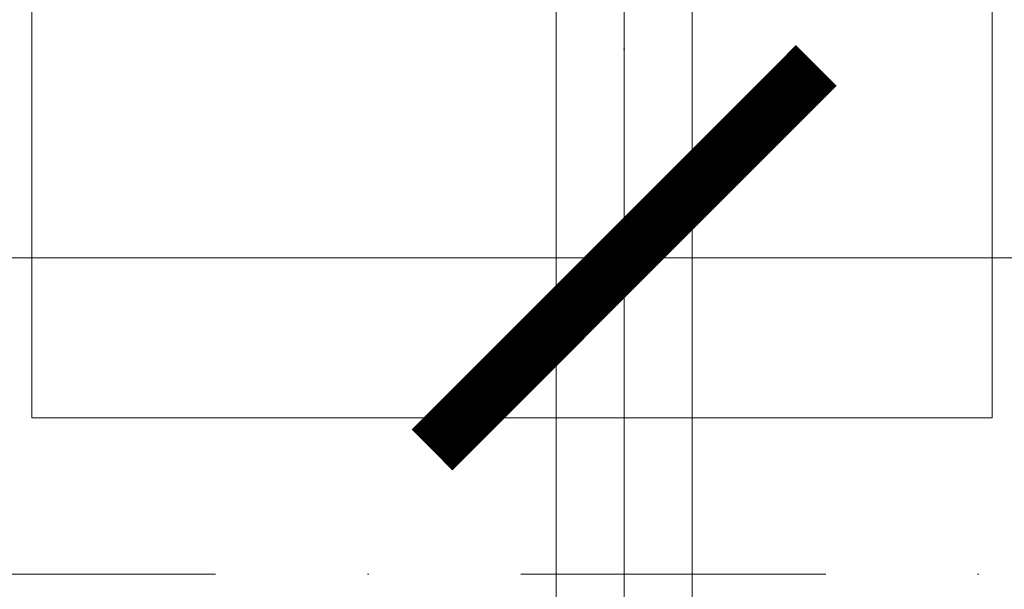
# Model space of a CAD drawing. Header units: millimetres. Extents: x -15830 to 4680139, y -28864 to 2281735.
# Tile 402 of 577: x 243174 to 244404, y 244264 to 244976. Entities that reach past the tile are written whole.
import ezdxf

# ---------------------------------------------------------------- set-up
doc = ezdxf.new("R2010")
doc.units = ezdxf.units.MM
doc.linetypes.add('CENTERX2', pattern=[101.6, 63.5, -12.7, 12.7, -12.7])
doc.linetypes.add('DASHDOT', pattern=[25.4, 12.7, -6.35, 0, -6.35])
for name, color, linetype, lineweight in [('A99_FVE', 30, 'Continuous', 5), ('A99_N_koty-200', 5, 'Continuous', 5), ('A99_N_koty-200 @ 1', 5, 'Continuous', 5), ('A99_N_koty-200 @ 10', 5, 'Continuous', 5), ('A99_N_koty-200 @ 100', 5, 'Continuous', 5), ('A99_N_koty-200 @ 200', 5, 'Continuous', 5), ('A99_N_koty-200 @ 250 (1)', 5, 'Continuous', 5), ('A99_N_koty-200 @ 250 (2)', 5, 'Continuous', 5), ('A99_N_koty-200 @ 400', 5, 'Continuous', 5), ('A99_S_osy', 1, 'CENTERX2', 5)]:
    doc.layers.add(name, color=color, linetype=linetype, lineweight=lineweight)
doc.styles.add('A99_kota', font='isocpeur.ttf', dxfattribs={"height": 2})
doc.dimstyles.new('A99_kota_200 new', dxfattribs={"dimscale": 200, "dimtxt": 2, "dimasz": 1.2, "dimexe": 0.5, "dimexo": 1.5, "dimgap": 0.3, "dimtad": 1, "dimdec": 0, "dimzin": 3, "dimdsep": 46, "dimtxsty": 'A99_kota', "dimblk": 'ARCHTICK', "dimcen": 2.5, "dimazin": 2, "dimtfac": 0.75, "dimtdec": 0, "dimtmove": 2, "dimatfit": 0, "dimfxl": 0, "dimtolj": 1, "dimtzin": 0, "dimlwd": 5, "dimlwe": 5, "dimarcsym": 0})

# ---------------------------------------------------------------- blocks, each defined once
blk = doc.blocks.new('_ArchTick')
at = {"color": 0, "linetype": 'ByBlock', "const_width": 0.15}
blk.add_lwpolyline([(-0.5, -0.5), (0.5, 0.5)], dxfattribs=at)
blk = doc.blocks.new('*D100')
at = {"layer": 'A99_N_koty-200', "color": 0, "linetype": 'Continuous', "lineweight": 5, "ltscale": 10, "transparency": 16777216}
for p, q in [((213329, 244473.3), (213329, 245373.3)), ((243929, 244473.3), (243929, 245373.3)), ((213329, 245273.3), (243929, 245273.3))]:
    blk.add_line(p, q, dxfattribs=at)
at = {"layer": 'Defpoints', "color": 0, "linetype": 'Continuous', "ltscale": 10, "transparency": 16777216}
for p in [(243929, 245273.3), (213329, 243243.3), (243929, 243203.3)]:
    blk.add_point(p, dxfattribs=at)
at = {"layer": 'A99_N_koty-200', "color": 0, "linetype": 'Continuous', "lineweight": 5, "ltscale": 10, "transparency": 16777216, "xscale": 240, "yscale": 240, "zscale": 240, "rotation": 180}
blk.add_blockref('_ArchTick', (213329, 245273.3), dxfattribs=at)
at = {"layer": 'A99_N_koty-200', "color": 0, "linetype": 'Continuous', "lineweight": 5, "ltscale": 10, "transparency": 16777216, "xscale": 240, "yscale": 240, "zscale": 240}
blk.add_blockref('_ArchTick', (243929, 245273.3), dxfattribs=at)
at = {"layer": 'A99_N_koty-200', "color": 0, "linetype": 'Continuous', "ltscale": 10, "transparency": 16777216, "insert": (228629, 245533.3), "char_height": 400, "attachment_point": 5, "style": 'A99_kota'}
blk.add_mtext('\\A1;30600', dxfattribs=at)
blk = doc.blocks.new('*D101')
at = {"layer": 'A99_N_koty-200', "color": 0, "linetype": 'Continuous', "lineweight": 5, "ltscale": 10, "transparency": 16777216}
for p, q in [((213329, 244278.3), (213329, 244728.3)), ((243929, 244278.3), (243929, 244728.3)), ((213329, 244678.3), (243929, 244678.3))]:
    blk.add_line(p, q, dxfattribs=at)
at = {"layer": 'Defpoints', "color": 0, "linetype": 'Continuous', "ltscale": 10, "transparency": 16777216}
for p in [(243929, 244678.3), (213329, 243243.3), (243929, 243203.3)]:
    blk.add_point(p, dxfattribs=at)
at = {"layer": 'A99_N_koty-200', "color": 0, "linetype": 'Continuous', "lineweight": 5, "ltscale": 10, "transparency": 16777216, "xscale": 120, "yscale": 120, "zscale": 120, "rotation": 180}
blk.add_blockref('_ArchTick', (213329, 244678.3), dxfattribs=at)
at = {"layer": 'A99_N_koty-200', "color": 0, "linetype": 'Continuous', "lineweight": 5, "ltscale": 10, "transparency": 16777216, "xscale": 120, "yscale": 120, "zscale": 120}
blk.add_blockref('_ArchTick', (243929, 244678.3), dxfattribs=at)
at = {"layer": 'A99_N_koty-200', "color": 0, "linetype": 'Continuous', "ltscale": 10, "transparency": 16777216, "insert": (228629, 244808.3), "char_height": 200, "attachment_point": 5, "style": 'A99_kota'}
blk.add_mtext('\\A1;30600', dxfattribs=at)
blk = doc.blocks.new('*D102')
at = {"layer": 'A99_N_koty-200', "color": 0, "linetype": 'Continuous', "lineweight": 5, "ltscale": 10, "transparency": 16777216}
for p, q in [((213329, 244674.3), (213329, 244678.8)), ((213329, 244678.3), (243929, 244678.3)), ((243929, 244674.3), (243929, 244678.8))]:
    blk.add_line(p, q, dxfattribs=at)
at = {"layer": 'Defpoints', "color": 0, "linetype": 'Continuous', "ltscale": 10, "transparency": 16777216}
for p in [(243929, 244678.3), (213329, 243243.3), (243929, 243203.3)]:
    blk.add_point(p, dxfattribs=at)
at = {"layer": 'A99_N_koty-200', "color": 0, "linetype": 'Continuous', "lineweight": 5, "ltscale": 10, "transparency": 16777216, "xscale": 1.2, "yscale": 1.2, "zscale": 1.2, "rotation": 180}
blk.add_blockref('_ArchTick', (213329, 244678.3), dxfattribs=at)
at = {"layer": 'A99_N_koty-200', "color": 0, "linetype": 'Continuous', "lineweight": 5, "ltscale": 10, "transparency": 16777216, "xscale": 1.2, "yscale": 1.2, "zscale": 1.2}
blk.add_blockref('_ArchTick', (243929, 244678.3), dxfattribs=at)
at = {"layer": 'A99_N_koty-200', "color": 0, "linetype": 'Continuous', "ltscale": 10, "transparency": 16777216, "insert": (228629, 244679.6), "char_height": 2, "attachment_point": 5, "style": 'A99_kota'}
blk.add_mtext('\\A1;30600', dxfattribs=at)
blk = doc.blocks.new('*D103')
at = {"layer": 'A99_N_koty-200', "color": 0, "linetype": 'Continuous', "lineweight": 5, "ltscale": 10, "transparency": 16777216}
for p, q in [((213329, 243843.3), (213329, 244878.3)), ((243929, 243803.3), (243929, 244878.3)), ((213329, 244678.3), (243929, 244678.3))]:
    blk.add_line(p, q, dxfattribs=at)
at = {"layer": 'Defpoints', "color": 0, "linetype": 'Continuous', "ltscale": 10, "transparency": 16777216}
for p in [(243929, 244678.3), (213329, 243243.3), (243929, 243203.3)]:
    blk.add_point(p, dxfattribs=at)
at = {"layer": 'A99_N_koty-200', "color": 0, "linetype": 'Continuous', "lineweight": 5, "ltscale": 10, "transparency": 16777216, "xscale": 480, "yscale": 480, "zscale": 480, "rotation": 180}
blk.add_blockref('_ArchTick', (213329, 244678.3), dxfattribs=at)
at = {"layer": 'A99_N_koty-200', "color": 0, "linetype": 'Continuous', "lineweight": 5, "ltscale": 10, "transparency": 16777216, "xscale": 480, "yscale": 480, "zscale": 480}
blk.add_blockref('_ArchTick', (243929, 244678.3), dxfattribs=at)
at = {"layer": 'A99_N_koty-200', "color": 0, "linetype": 'Continuous', "ltscale": 10, "transparency": 16777216, "insert": (228629, 245198.3), "char_height": 800, "attachment_point": 5, "style": 'A99_kota'}
blk.add_mtext('\\A1;30600', dxfattribs=at)
blk = doc.blocks.new('*D104')
at = {"layer": 'A99_N_koty-200', "color": 0, "linetype": 'Continuous', "lineweight": 5, "ltscale": 10, "transparency": 16777216}
for p, q in [((213329, 244638.3), (213329, 244683.3)), ((213329, 244678.3), (243929, 244678.3)), ((243929, 244638.3), (243929, 244683.3))]:
    blk.add_line(p, q, dxfattribs=at)
at = {"layer": 'Defpoints', "color": 0, "linetype": 'Continuous', "ltscale": 10, "transparency": 16777216}
for p in [(243929, 244678.3), (213329, 243243.3), (243929, 243203.3)]:
    blk.add_point(p, dxfattribs=at)
at = {"layer": 'A99_N_koty-200', "color": 0, "linetype": 'Continuous', "lineweight": 5, "ltscale": 10, "transparency": 16777216, "xscale": 12, "yscale": 12, "zscale": 12, "rotation": 180}
blk.add_blockref('_ArchTick', (213329, 244678.3), dxfattribs=at)
at = {"layer": 'A99_N_koty-200', "color": 0, "linetype": 'Continuous', "lineweight": 5, "ltscale": 10, "transparency": 16777216, "xscale": 12, "yscale": 12, "zscale": 12}
blk.add_blockref('_ArchTick', (243929, 244678.3), dxfattribs=at)
at = {"layer": 'A99_N_koty-200', "color": 0, "linetype": 'Continuous', "ltscale": 10, "transparency": 16777216, "insert": (228629, 244691.3), "char_height": 20, "attachment_point": 5, "style": 'A99_kota'}
blk.add_mtext('\\A1;30600', dxfattribs=at)
blk = doc.blocks.new('*D105')
at = {"layer": 'A99_N_koty-200', "color": 0, "linetype": 'Continuous', "lineweight": 5, "ltscale": 10, "transparency": 16777216}
for p, q in [((213329, 243678.3), (213329, 244803.3)), ((243929, 243678.3), (243929, 244803.3)), ((213329, 244678.3), (243929, 244678.3))]:
    blk.add_line(p, q, dxfattribs=at)
at = {"layer": 'Defpoints', "color": 0, "linetype": 'Continuous', "ltscale": 10, "transparency": 16777216}
for p in [(243929, 244678.3), (213329, 243243.3), (243929, 243203.3)]:
    blk.add_point(p, dxfattribs=at)
at = {"layer": 'A99_N_koty-200', "color": 0, "linetype": 'Continuous', "lineweight": 5, "ltscale": 10, "transparency": 16777216, "xscale": 300, "yscale": 300, "zscale": 300, "rotation": 180}
blk.add_blockref('_ArchTick', (213329, 244678.3), dxfattribs=at)
at = {"layer": 'A99_N_koty-200', "color": 0, "linetype": 'Continuous', "lineweight": 5, "ltscale": 10, "transparency": 16777216, "xscale": 300, "yscale": 300, "zscale": 300}
blk.add_blockref('_ArchTick', (243929, 244678.3), dxfattribs=at)
at = {"layer": 'A99_N_koty-200', "color": 0, "linetype": 'Continuous', "ltscale": 10, "transparency": 16777216, "insert": (228629, 245003.3), "char_height": 500, "attachment_point": 5, "style": 'A99_kota'}
blk.add_mtext('\\A1;30600', dxfattribs=at)
blk = doc.blocks.new('*D106')
at = {"layer": 'A99_N_koty-200', "color": 0, "linetype": 'Continuous', "lineweight": 5, "ltscale": 10, "transparency": 16777216}
for p, q in [((213329, 243678.3), (213329, 244803.3)), ((243929, 243678.3), (243929, 244803.3)), ((213329, 244678.3), (243929, 244678.3))]:
    blk.add_line(p, q, dxfattribs=at)
at = {"layer": 'Defpoints', "color": 0, "linetype": 'Continuous', "ltscale": 10, "transparency": 16777216}
for p in [(243929, 244678.3), (213329, 243243.3), (243929, 243203.3)]:
    blk.add_point(p, dxfattribs=at)
at = {"layer": 'A99_N_koty-200', "color": 0, "linetype": 'Continuous', "lineweight": 5, "ltscale": 10, "transparency": 16777216, "xscale": 300, "yscale": 300, "zscale": 300, "rotation": 180}
blk.add_blockref('_ArchTick', (213329, 244678.3), dxfattribs=at)
at = {"layer": 'A99_N_koty-200', "color": 0, "linetype": 'Continuous', "lineweight": 5, "ltscale": 10, "transparency": 16777216, "xscale": 300, "yscale": 300, "zscale": 300}
blk.add_blockref('_ArchTick', (243929, 244678.3), dxfattribs=at)
at = {"layer": 'A99_N_koty-200', "color": 0, "linetype": 'Continuous', "ltscale": 10, "transparency": 16777216, "insert": (228629, 245003.3), "char_height": 500, "attachment_point": 5, "style": 'A99_kota'}
blk.add_mtext('\\A1;30600', dxfattribs=at)
blk = doc.blocks.new('*D107')
at = {"layer": 'A99_N_koty-200', "color": 0, "linetype": 'Continuous', "lineweight": 5, "ltscale": 10, "transparency": 16777216}
for p, q in [((243929, 244473.3), (243929, 245373.3)), ((292204, 244473.3), (292204, 245373.3)), ((243929, 245273.3), (292204, 245273.3))]:
    blk.add_line(p, q, dxfattribs=at)
at = {"layer": 'Defpoints', "color": 0, "linetype": 'Continuous', "ltscale": 10, "transparency": 16777216}
for p in [(292204, 245273.3), (243929, 243203.3), (292204, 243203.3)]:
    blk.add_point(p, dxfattribs=at)
at = {"layer": 'A99_N_koty-200', "color": 0, "linetype": 'Continuous', "lineweight": 5, "ltscale": 10, "transparency": 16777216, "xscale": 240, "yscale": 240, "zscale": 240, "rotation": 180}
blk.add_blockref('_ArchTick', (243929, 245273.3), dxfattribs=at)
at = {"layer": 'A99_N_koty-200', "color": 0, "linetype": 'Continuous', "lineweight": 5, "ltscale": 10, "transparency": 16777216, "xscale": 240, "yscale": 240, "zscale": 240}
blk.add_blockref('_ArchTick', (292204, 245273.3), dxfattribs=at)
at = {"layer": 'A99_N_koty-200', "color": 0, "linetype": 'Continuous', "ltscale": 10, "transparency": 16777216, "insert": (268707.7, 245613.3), "char_height": 400, "attachment_point": 5, "style": 'A99_kota'}
blk.add_mtext('\\A1;48275', dxfattribs=at)
blk = doc.blocks.new('*D108')
at = {"layer": 'A99_N_koty-200', "color": 0, "linetype": 'Continuous', "lineweight": 5, "ltscale": 10, "transparency": 16777216}
for p, q in [((243929, 244278.3), (243929, 244728.3)), ((292204, 244278.3), (292204, 244728.3)), ((243929, 244678.3), (292204, 244678.3))]:
    blk.add_line(p, q, dxfattribs=at)
at = {"layer": 'Defpoints', "color": 0, "linetype": 'Continuous', "ltscale": 10, "transparency": 16777216}
for p in [(292204, 244678.3), (243929, 243203.3), (292204, 243203.3)]:
    blk.add_point(p, dxfattribs=at)
at = {"layer": 'A99_N_koty-200', "color": 0, "linetype": 'Continuous', "lineweight": 5, "ltscale": 10, "transparency": 16777216, "xscale": 120, "yscale": 120, "zscale": 120, "rotation": 180}
blk.add_blockref('_ArchTick', (243929, 244678.3), dxfattribs=at)
at = {"layer": 'A99_N_koty-200', "color": 0, "linetype": 'Continuous', "lineweight": 5, "ltscale": 10, "transparency": 16777216, "xscale": 120, "yscale": 120, "zscale": 120}
blk.add_blockref('_ArchTick', (292204, 244678.3), dxfattribs=at)
at = {"layer": 'A99_N_koty-200', "color": 0, "linetype": 'Continuous', "ltscale": 10, "transparency": 16777216, "insert": (268066.5, 244808.3), "char_height": 200, "attachment_point": 5, "style": 'A99_kota'}
blk.add_mtext('\\A1;48275', dxfattribs=at)
blk = doc.blocks.new('*D109')
at = {"layer": 'A99_N_koty-200', "color": 0, "linetype": 'Continuous', "lineweight": 5, "ltscale": 10, "transparency": 16777216}
for p, q in [((243929, 244674.3), (243929, 244678.8)), ((243929, 244678.3), (292204, 244678.3)), ((292204, 244674.3), (292204, 244678.8))]:
    blk.add_line(p, q, dxfattribs=at)
at = {"layer": 'Defpoints', "color": 0, "linetype": 'Continuous', "ltscale": 10, "transparency": 16777216}
for p in [(292204, 244678.3), (243929, 243203.3), (292204, 243203.3)]:
    blk.add_point(p, dxfattribs=at)
at = {"layer": 'A99_N_koty-200', "color": 0, "linetype": 'Continuous', "lineweight": 5, "ltscale": 10, "transparency": 16777216, "xscale": 1.2, "yscale": 1.2, "zscale": 1.2, "rotation": 180}
blk.add_blockref('_ArchTick', (243929, 244678.3), dxfattribs=at)
at = {"layer": 'A99_N_koty-200', "color": 0, "linetype": 'Continuous', "lineweight": 5, "ltscale": 10, "transparency": 16777216, "xscale": 1.2, "yscale": 1.2, "zscale": 1.2}
blk.add_blockref('_ArchTick', (292204, 244678.3), dxfattribs=at)
at = {"layer": 'A99_N_koty-200', "color": 0, "linetype": 'Continuous', "ltscale": 10, "transparency": 16777216, "insert": (268066.5, 244679.6), "char_height": 2, "attachment_point": 5, "style": 'A99_kota'}
blk.add_mtext('\\A1;48275', dxfattribs=at)
blk = doc.blocks.new('*D110')
at = {"layer": 'A99_N_koty-200', "color": 0, "linetype": 'Continuous', "lineweight": 5, "ltscale": 10, "transparency": 16777216}
for p, q in [((243929, 243803.3), (243929, 244878.3)), ((292204, 243803.3), (292204, 244878.3)), ((243929, 244678.3), (292204, 244678.3))]:
    blk.add_line(p, q, dxfattribs=at)
at = {"layer": 'Defpoints', "color": 0, "linetype": 'Continuous', "ltscale": 10, "transparency": 16777216}
for p in [(292204, 244678.3), (243929, 243203.3), (292204, 243203.3)]:
    blk.add_point(p, dxfattribs=at)
at = {"layer": 'A99_N_koty-200', "color": 0, "linetype": 'Continuous', "lineweight": 5, "ltscale": 10, "transparency": 16777216, "xscale": 480, "yscale": 480, "zscale": 480, "rotation": 180}
blk.add_blockref('_ArchTick', (243929, 244678.3), dxfattribs=at)
at = {"layer": 'A99_N_koty-200', "color": 0, "linetype": 'Continuous', "lineweight": 5, "ltscale": 10, "transparency": 16777216, "xscale": 480, "yscale": 480, "zscale": 480}
blk.add_blockref('_ArchTick', (292204, 244678.3), dxfattribs=at)
at = {"layer": 'A99_N_koty-200', "color": 0, "linetype": 'Continuous', "ltscale": 10, "transparency": 16777216, "insert": (268066.5, 245198.3), "char_height": 800, "attachment_point": 5, "style": 'A99_kota'}
blk.add_mtext('\\A1;48275', dxfattribs=at)
blk = doc.blocks.new('*D111')
at = {"layer": 'A99_N_koty-200', "color": 0, "linetype": 'Continuous', "lineweight": 5, "ltscale": 10, "transparency": 16777216}
for p, q in [((243929, 244638.3), (243929, 244683.3)), ((243929, 244678.3), (292204, 244678.3)), ((292204, 244638.3), (292204, 244683.3))]:
    blk.add_line(p, q, dxfattribs=at)
at = {"layer": 'Defpoints', "color": 0, "linetype": 'Continuous', "ltscale": 10, "transparency": 16777216}
for p in [(292204, 244678.3), (243929, 243203.3), (292204, 243203.3)]:
    blk.add_point(p, dxfattribs=at)
at = {"layer": 'A99_N_koty-200', "color": 0, "linetype": 'Continuous', "lineweight": 5, "ltscale": 10, "transparency": 16777216, "xscale": 12, "yscale": 12, "zscale": 12, "rotation": 180}
blk.add_blockref('_ArchTick', (243929, 244678.3), dxfattribs=at)
at = {"layer": 'A99_N_koty-200', "color": 0, "linetype": 'Continuous', "lineweight": 5, "ltscale": 10, "transparency": 16777216, "xscale": 12, "yscale": 12, "zscale": 12}
blk.add_blockref('_ArchTick', (292204, 244678.3), dxfattribs=at)
at = {"layer": 'A99_N_koty-200', "color": 0, "linetype": 'Continuous', "ltscale": 10, "transparency": 16777216, "insert": (268066.5, 244691.3), "char_height": 20, "attachment_point": 5, "style": 'A99_kota'}
blk.add_mtext('\\A1;48275', dxfattribs=at)
blk = doc.blocks.new('*D112')
at = {"layer": 'A99_N_koty-200', "color": 0, "linetype": 'Continuous', "lineweight": 5, "ltscale": 10, "transparency": 16777216}
for p, q in [((243929, 243678.3), (243929, 244803.3)), ((292204, 243678.3), (292204, 244803.3)), ((243929, 244678.3), (292204, 244678.3))]:
    blk.add_line(p, q, dxfattribs=at)
at = {"layer": 'Defpoints', "color": 0, "linetype": 'Continuous', "ltscale": 10, "transparency": 16777216}
for p in [(292204, 244678.3), (243929, 243203.3), (292204, 243203.3)]:
    blk.add_point(p, dxfattribs=at)
at = {"layer": 'A99_N_koty-200', "color": 0, "linetype": 'Continuous', "lineweight": 5, "ltscale": 10, "transparency": 16777216, "xscale": 300, "yscale": 300, "zscale": 300, "rotation": 180}
blk.add_blockref('_ArchTick', (243929, 244678.3), dxfattribs=at)
at = {"layer": 'A99_N_koty-200', "color": 0, "linetype": 'Continuous', "lineweight": 5, "ltscale": 10, "transparency": 16777216, "xscale": 300, "yscale": 300, "zscale": 300}
blk.add_blockref('_ArchTick', (292204, 244678.3), dxfattribs=at)
at = {"layer": 'A99_N_koty-200', "color": 0, "linetype": 'Continuous', "ltscale": 10, "transparency": 16777216, "insert": (268066.5, 245003.3), "char_height": 500, "attachment_point": 5, "style": 'A99_kota'}
blk.add_mtext('\\A1;48275', dxfattribs=at)
blk = doc.blocks.new('*D113')
at = {"layer": 'A99_N_koty-200', "color": 0, "linetype": 'Continuous', "lineweight": 5, "ltscale": 10, "transparency": 16777216}
for p, q in [((243929, 243678.3), (243929, 244803.3)), ((292204, 243678.3), (292204, 244803.3)), ((243929, 244678.3), (292204, 244678.3))]:
    blk.add_line(p, q, dxfattribs=at)
at = {"layer": 'Defpoints', "color": 0, "linetype": 'Continuous', "ltscale": 10, "transparency": 16777216}
for p in [(292204, 244678.3), (243929, 243203.3), (292204, 243203.3)]:
    blk.add_point(p, dxfattribs=at)
at = {"layer": 'A99_N_koty-200', "color": 0, "linetype": 'Continuous', "lineweight": 5, "ltscale": 10, "transparency": 16777216, "xscale": 300, "yscale": 300, "zscale": 300, "rotation": 180}
blk.add_blockref('_ArchTick', (243929, 244678.3), dxfattribs=at)
at = {"layer": 'A99_N_koty-200', "color": 0, "linetype": 'Continuous', "lineweight": 5, "ltscale": 10, "transparency": 16777216, "xscale": 300, "yscale": 300, "zscale": 300}
blk.add_blockref('_ArchTick', (292204, 244678.3), dxfattribs=at)
at = {"layer": 'A99_N_koty-200', "color": 0, "linetype": 'Continuous', "ltscale": 10, "transparency": 16777216, "insert": (268066.5, 245003.3), "char_height": 500, "attachment_point": 5, "style": 'A99_kota'}
blk.add_mtext('\\A1;48275', dxfattribs=at)
blk = doc.blocks.new('*U828')
at = {"layer": 'A99_N_koty-200 @ 1', "linetype": 'Continuous', "ltscale": 10}
dim = blk.add_linear_dim(base=(243929, 244678.3), p1=(213329, 243243.3), p2=(243929, 243203.3), dimstyle='A99_kota_200 new', override={"dimscale": 1, "dimtix": 1, "dimtofl": 1, "dimtmove": 2, "dimatfit": 3}, dxfattribs=at)
dim.commit()
dim.dimension.update_dxf_attribs({"geometry": '*D102', "text_midpoint": (228629, 244679.6)})
at = {"layer": 'A99_N_koty-200 @ 10', "linetype": 'Continuous', "ltscale": 10}
dim = blk.add_linear_dim(base=(243929, 244678.3), p1=(213329, 243243.3), p2=(243929, 243203.3), dimstyle='A99_kota_200 new', override={"dimscale": 10, "dimtix": 1, "dimtofl": 1, "dimtmove": 2, "dimatfit": 3}, dxfattribs=at)
dim.commit()
dim.dimension.update_dxf_attribs({"geometry": '*D104', "text_midpoint": (228629, 244691.3)})
at = {"layer": 'A99_N_koty-200 @ 100', "linetype": 'Continuous', "ltscale": 10}
dim = blk.add_linear_dim(base=(243929, 244678.3), p1=(213329, 243243.3), p2=(243929, 243203.3), dimstyle='A99_kota_200 new', override={"dimscale": 100, "dimtix": 1, "dimtofl": 1, "dimtmove": 2, "dimatfit": 3}, dxfattribs=at)
dim.commit()
dim.dimension.update_dxf_attribs({"geometry": '*D101', "text_midpoint": (228629, 244808.3)})
at = {"layer": 'A99_N_koty-200 @ 200', "linetype": 'Continuous', "ltscale": 10}
dim = blk.add_linear_dim(base=(243929, 245273.3), p1=(213329, 243243.3), p2=(243929, 243203.3), dimstyle='A99_kota_200 new', override={"dimscale": 200, "dimtix": 1, "dimtofl": 1, "dimtmove": 2, "dimatfit": 3}, dxfattribs=at)
dim.commit()
dim.dimension.update_dxf_attribs({"geometry": '*D100', "text_midpoint": (228629, 245533.3)})
at = {"layer": 'A99_N_koty-200 @ 250 (1)', "linetype": 'Continuous', "ltscale": 10}
dim = blk.add_linear_dim(base=(243929, 244678.3), p1=(213329, 243243.3), p2=(243929, 243203.3), dimstyle='A99_kota_200 new', override={"dimscale": 250, "dimtix": 1, "dimtofl": 1, "dimtmove": 2, "dimatfit": 3}, dxfattribs=at)
dim.commit()
dim.dimension.update_dxf_attribs({"geometry": '*D105', "text_midpoint": (228629, 245003.3)})
at = {"layer": 'A99_N_koty-200 @ 250 (2)', "linetype": 'Continuous', "ltscale": 10}
dim = blk.add_linear_dim(base=(243929, 244678.3), p1=(213329, 243243.3), p2=(243929, 243203.3), dimstyle='A99_kota_200 new', override={"dimscale": 250, "dimtix": 1, "dimtofl": 1, "dimtmove": 2, "dimatfit": 3}, dxfattribs=at)
dim.commit()
dim.dimension.update_dxf_attribs({"geometry": '*D106', "text_midpoint": (228629, 245003.3)})
at = {"layer": 'A99_N_koty-200 @ 400', "linetype": 'Continuous', "ltscale": 10}
dim = blk.add_linear_dim(base=(243929, 244678.3), p1=(213329, 243243.3), p2=(243929, 243203.3), dimstyle='A99_kota_200 new', override={"dimscale": 400, "dimtix": 1, "dimtofl": 1, "dimtmove": 2, "dimatfit": 3}, dxfattribs=at)
dim.commit()
dim.dimension.update_dxf_attribs({"geometry": '*D103', "text_midpoint": (228629, 245198.3)})
blk = doc.blocks.new('*U829')
at = {"layer": 'A99_N_koty-200 @ 1', "linetype": 'Continuous', "ltscale": 10}
dim = blk.add_linear_dim(base=(292204, 244678.3), p1=(243929, 243203.3), p2=(292204, 243203.3), dimstyle='A99_kota_200 new', override={"dimscale": 1, "dimtix": 1, "dimtofl": 1, "dimtmove": 2, "dimatfit": 3}, dxfattribs=at)
dim.commit()
dim.dimension.update_dxf_attribs({"geometry": '*D109', "text_midpoint": (268066.5, 244679.6)})
at = {"layer": 'A99_N_koty-200 @ 10', "linetype": 'Continuous', "ltscale": 10}
dim = blk.add_linear_dim(base=(292204, 244678.3), p1=(243929, 243203.3), p2=(292204, 243203.3), dimstyle='A99_kota_200 new', override={"dimscale": 10, "dimtix": 1, "dimtofl": 1, "dimtmove": 2, "dimatfit": 3}, dxfattribs=at)
dim.commit()
dim.dimension.update_dxf_attribs({"geometry": '*D111', "text_midpoint": (268066.5, 244691.3)})
at = {"layer": 'A99_N_koty-200 @ 100', "linetype": 'Continuous', "ltscale": 10}
dim = blk.add_linear_dim(base=(292204, 244678.3), p1=(243929, 243203.3), p2=(292204, 243203.3), dimstyle='A99_kota_200 new', override={"dimscale": 100, "dimtix": 1, "dimtofl": 1, "dimtmove": 2, "dimatfit": 3}, dxfattribs=at)
dim.commit()
dim.dimension.update_dxf_attribs({"geometry": '*D108', "text_midpoint": (268066.5, 244808.3)})
at = {"layer": 'A99_N_koty-200 @ 200', "linetype": 'Continuous', "ltscale": 10}
dim = blk.add_linear_dim(base=(292204, 245273.3), p1=(243929, 243203.3), p2=(292204, 243203.3), dimstyle='A99_kota_200 new', override={"dimscale": 200, "dimtix": 1, "dimtofl": 1, "dimtmove": 2, "dimatfit": 3}, dxfattribs=at)
dim.commit()
dim.dimension.update_dxf_attribs({"geometry": '*D107', "text_midpoint": (268707.7, 245613.3), "dimtype": 128})
at = {"layer": 'A99_N_koty-200 @ 250 (1)', "linetype": 'Continuous', "ltscale": 10}
dim = blk.add_linear_dim(base=(292204, 244678.3), p1=(243929, 243203.3), p2=(292204, 243203.3), dimstyle='A99_kota_200 new', override={"dimscale": 250, "dimtix": 1, "dimtofl": 1, "dimtmove": 2, "dimatfit": 3}, dxfattribs=at)
dim.commit()
dim.dimension.update_dxf_attribs({"geometry": '*D112', "text_midpoint": (268066.5, 245003.3)})
at = {"layer": 'A99_N_koty-200 @ 250 (2)', "linetype": 'Continuous', "ltscale": 10}
dim = blk.add_linear_dim(base=(292204, 244678.3), p1=(243929, 243203.3), p2=(292204, 243203.3), dimstyle='A99_kota_200 new', override={"dimscale": 250, "dimtix": 1, "dimtofl": 1, "dimtmove": 2, "dimatfit": 3}, dxfattribs=at)
dim.commit()
dim.dimension.update_dxf_attribs({"geometry": '*D113', "text_midpoint": (268066.5, 245003.3)})
at = {"layer": 'A99_N_koty-200 @ 400', "linetype": 'Continuous', "ltscale": 10}
dim = blk.add_linear_dim(base=(292204, 244678.3), p1=(243929, 243203.3), p2=(292204, 243203.3), dimstyle='A99_kota_200 new', override={"dimscale": 400, "dimtix": 1, "dimtofl": 1, "dimtmove": 2, "dimatfit": 3}, dxfattribs=at)
dim.commit()
dim.dimension.update_dxf_attribs({"geometry": '*D110', "text_midpoint": (268066.5, 245198.3)})

msp = doc.modelspace()

# ---------------------------------------------------------------- linework, layer by layer
at = {"layer": 'A99_FVE', "linetype": 'Continuous', "lineweight": 15, "ltscale": 2}
msp.add_lwpolyline([(243843.95, 249589.126), (244013.95, 249589.126), (244013.95, 243824.126), (243843.95, 243824.126)], close=True, dxfattribs=at)
at = {"layer": 'A99_FVE', "lineweight": 5, "ltscale": 2}
msp.add_lwpolyline([(244388.95, 244478.252), (244388.95, 245073.252), (243188.95, 245073.252), (243188.95, 244478.252)], close=True, dxfattribs=at)
at = {"layer": 'A99_S_osy', "linetype": 'DASHDOT', "lineweight": 5, "ltscale": 30}
for points in [[(243928.95, 344583.252), (243928.95, 241173.252)], [(366878.95, 244283.252), (211283.95, 244283.252)]]:
    msp.add_lwpolyline(points, dxfattribs=at)

# ---------------------------------------------------------------- block references
at = {"layer": 'A99_N_koty-200'}
for name in ['*U829', '*U828']:
    msp.add_blockref(name, (0, 0), dxfattribs=at)

doc.saveas('drawing.dxf')
